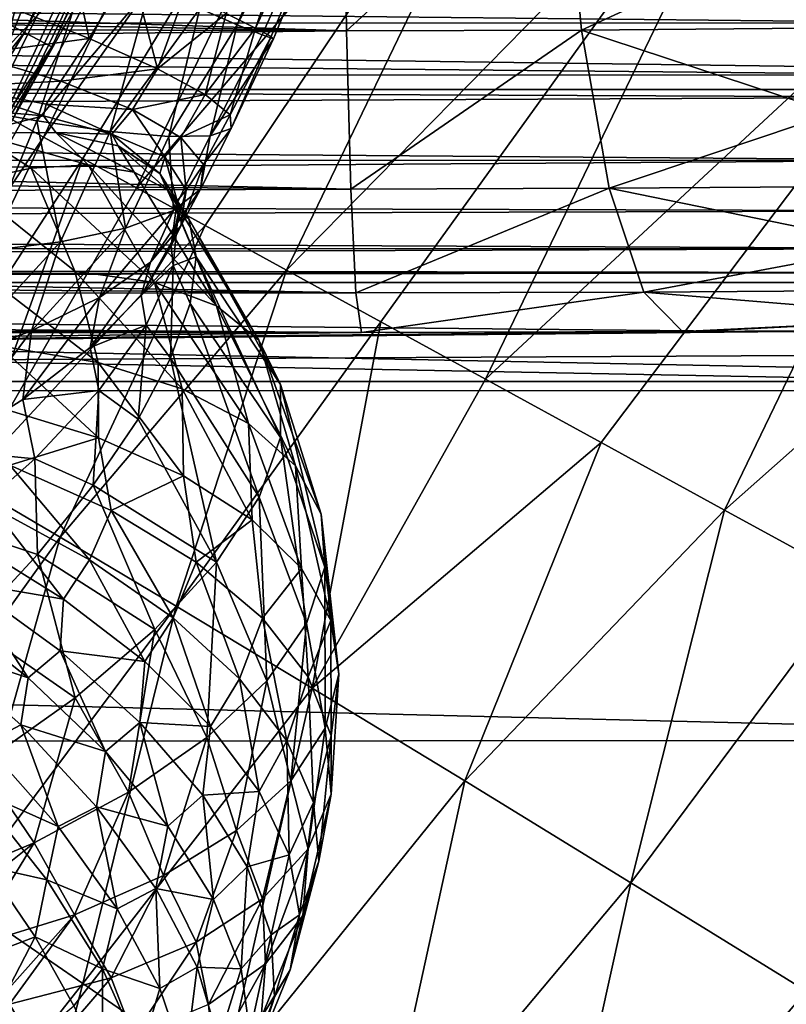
# Model space of a CAD drawing. Header units: metres. Extents: x -104 to 104, y -111 to 38.
# Tile 769 of 848: x 18.44 to 21.11, y -13.17 to -9.74. Entities that reach past the tile are written whole.
import ezdxf

# ---------------------------------------------------------------- set-up
doc = ezdxf.new("R2010")
doc.units = ezdxf.units.M
doc.layers.add('solid_509367_AD153', color=7, linetype='CONTINUOUS')

msp = doc.modelspace()

# ---------------------------------------------------------------- linework, layer by layer
at = {"layer": 'solid_509367_AD153'}
for points in [[(18.459244, -9.786471, 48.599636), (19.409138, -7.733307, 48.599636), (18.200348, -9.649214, 48.892818)], [(18.459244, -9.786471, 48.599636), (19.508512, -7.7729, 48.200001), (19.409138, -7.733307, 48.599636)], [(18.459244, -9.786471, 48.599636), (18.553755, -9.836576, 48.200001), (19.508512, -7.7729, 48.200001)], [(19.362993, -8.128622, 24), (19.508512, -7.7729, 48.200001), (18.553755, -9.836576, 48.200001)], [(17.298603, -8.330567, 56.178459), (18.720779, -8.10465, 51.700001), (17.71731, -10.112158, 51.700001)], [(17.882292, -10.014609, 51.700001), (17.71731, -10.112158, 51.700001), (18.720779, -8.10465, 51.700001)], [(18.41704, -8.992773, 51.700001), (17.882292, -10.014609, 51.700001), (18.720779, -8.10465, 51.700001)], [(18.416603, -10.091022, 24), (19.362993, -8.128622, 24), (18.553755, -9.836576, 48.200001)], [(19.477434, -8.176663, 22.892866), (19.362993, -8.128622, 24), (18.416603, -10.091022, 24)], [(18.444174, -10.106129, 23.44018), (19.477434, -8.176663, 22.892866), (18.416603, -10.091022, 24)], [(18.444174, -10.106129, 23.44018), (18.52545, -10.150662, 22.892866), (19.477434, -8.176663, 22.892866)], [(19.477434, -8.176663, 22.892866), (18.52545, -10.150662, 22.892866), (19.817757, -8.319532, 21.834625)], [(19.043352, -8.233079, 51.767715), (18.025093, -10.272726, 51.767715), (18.41704, -8.992773, 51.700001)], [(19.043352, -8.233079, 51.767715), (18.184372, -10.363503, 51.952751), (18.025093, -10.272726, 51.767715)], [(19.043352, -8.233079, 51.767715), (19.21163, -8.305831, 51.952751), (18.184372, -10.363503, 51.952751)], [(18.184372, -10.363503, 51.952751), (19.21163, -8.305831, 51.952751), (18.241184, -10.395881, 52.204365)], [(19.21163, -8.305831, 51.952751), (19.271652, -8.331781, 52.204365), (18.241184, -10.395881, 52.204365)], [(18.478573, -9.508188, 76.758057), (18.241184, -10.395881, 52.204365), (19.271652, -8.331781, 52.204365)], [(18.52545, -10.150662, 22.892866), (18.662668, -10.225848, 22.348608), (19.817757, -8.319532, 21.834625)], [(18.662668, -10.225848, 22.348608), (18.84914, -10.328021, 21.834625), (19.817757, -8.319532, 21.834625)], [(19.817757, -8.319532, 21.834625), (18.84914, -10.328021, 21.834625), (20.366867, -8.55005, 20.885183)], [(19.749014, -8.439394, 15.248213), (19.200451, -9.758938, 15.213826), (19.069563, -9.703027, 15.545734)], [(19.734987, -8.416449, 13.515098), (19.162111, -9.720241, 13.446436), (19.2633, -9.770643, 13.789439)], [(19.872776, -8.481389, 14.674251), (19.200451, -9.758938, 15.213826), (19.749014, -8.439394, 15.248213)], [(19.734987, -8.416449, 13.515098), (19.2633, -9.770643, 13.789439), (19.868011, -8.473597, 14.085669)], [(19.868011, -8.473597, 14.085669), (19.2633, -9.770643, 13.789439), (19.318283, -9.800057, 14.145165)], [(19.868011, -8.473597, 14.085669), (19.318283, -9.800057, 14.145165), (19.326164, -9.807984, 14.506153)], [(19.868011, -8.473597, 14.085669), (19.326164, -9.807984, 14.506153), (19.872776, -8.481389, 14.674251)], [(19.872776, -8.481389, 14.674251), (19.286558, -9.794158, 14.86485), (19.200451, -9.758938, 15.213826)], [(19.872776, -8.481389, 14.674251), (19.326164, -9.807984, 14.506153), (19.286558, -9.794158, 14.86485)], [(18.445988, -8.548684, 77.431099), (17.78813, -9.242737, 77.502213), (17.649595, -10.08818, 77.449066)], [(18.445988, -8.548684, 77.431099), (17.649595, -10.08818, 77.449066), (18.662554, -8.650908, 77.265221)], [(18.84914, -10.328021, 21.834625), (19.088701, -10.459284, 21.339846), (20.366867, -8.55005, 20.885183)], [(19.088701, -10.459284, 21.339846), (19.371412, -10.61419, 20.885183), (20.366867, -8.55005, 20.885183)], [(20.366867, -8.55005, 20.885183), (19.371412, -10.61419, 20.885183), (21.097178, -8.856635, 20.092241)], [(17.649595, -10.08818, 77.449066), (17.856812, -10.208806, 77.283607), (18.662554, -8.650908, 77.265221)], [(18.662554, -8.650908, 77.265221), (17.856812, -10.208806, 77.283607), (18.805079, -8.71961, 77.020607)], [(17.856812, -10.208806, 77.283607), (17.993181, -10.289879, 77.039276), (18.805079, -8.71961, 77.020607)], [(18.805079, -8.71961, 77.020607), (17.993181, -10.289879, 77.039276), (18.478573, -9.508188, 76.758057)], [(19.371412, -10.61419, 20.885183), (19.700909, -10.794731, 20.464472), (21.097178, -8.856635, 20.092241)], [(19.700909, -10.794731, 20.464472), (20.066027, -10.994791, 20.092241), (21.097178, -8.856635, 20.092241)], [(21.097178, -8.856635, 20.092241), (20.066027, -10.994791, 20.092241), (21.971991, -9.223884, 19.495642)], [(2.720819, -9.232246, 8.357064), (19.571838, -9.092582, 8.84309), (19.58131, -9.780705, 8.499382)], [(19.58131, -9.780705, 8.499382), (19.571838, -9.092582, 8.84309), (20.336533, -9.089787, 8.920916)], [(19.58131, -9.780705, 8.499382), (20.336533, -9.089787, 8.920916), (20.399841, -9.778029, 8.582768)], [(20.399841, -9.778029, 8.582768), (20.336533, -9.089787, 8.920916), (21.130432, -9.440571, 8.975268)], [(28.564024, -9.173207, -18.951962), (26.949268, -9.985374, -18.861515), (-28.472525, -9.21398, -18.948545)], [(-28.472525, -9.21398, -18.948545), (26.949268, -9.985374, -18.861515), (-26.949268, -9.985374, -18.861515)], [(20.066027, -10.994791, 20.092241), (20.468594, -11.21537, 19.766382), (21.971991, -9.223884, 19.495642)], [(20.468594, -11.21537, 19.766382), (20.898083, -11.450701, 19.495642), (21.971991, -9.223884, 19.495642)], [(21.971991, -9.223884, 19.495642), (20.898083, -11.450701, 19.495642), (22.947355, -9.633344, 19.12536)], [(2.768569, -9.483075, 8.246808), (2.720819, -9.232246, 8.357064), (19.58131, -9.780705, 8.499382)], [(18.205959, -10.040765, 16.333317), (18.439911, -9.424841, 16.372616), (18.685308, -9.534227, 16.131277)], [(21.739904, -9.752552, -15.24825), (21.72493, -9.458522, -15.49999), (4.025597, -9.567732, -15.414058)], [(18.38389, -9.688537, 12.462782), (18.683758, -9.806565, 12.792025), (18.607933, -9.456112, 12.562845)], [(18.683758, -9.806565, 12.792025), (18.831009, -9.561334, 12.826674), (18.607933, -9.456112, 12.562845)], [(20.399841, -9.778029, 8.582768), (21.130432, -9.440571, 8.975268), (21.196682, -9.771515, 8.787728)], [(2.827558, -9.720913, 8.109511), (2.768569, -9.483075, 8.246808), (19.58131, -9.780705, 8.499382)], [(18.478573, -9.508188, 76.758057), (17.596325, -11.055585, 76.77655), (18.241184, -10.395881, 52.204365)], [(17.993181, -10.289879, 77.039276), (17.596325, -11.055585, 76.77655), (18.478573, -9.508188, 76.758057)], [(18.501818, -10.09409, 16.06354), (18.205959, -10.040765, 16.333317), (18.685308, -9.534227, 16.131277)], [(18.501818, -10.09409, 16.06354), (18.685308, -9.534227, 16.131277), (18.896614, -9.627584, 15.853691)], [(21.739904, -9.752552, -15.24825), (4.025597, -9.567732, -15.414058), (3.993805, -9.759717, -15.241243)], [(18.683758, -9.806565, 12.792025), (18.922588, -9.912812, 13.179152), (18.831009, -9.561334, 12.826674)], [(18.922588, -9.912812, 13.179152), (19.017067, -9.65001, 13.123223), (18.831009, -9.561334, 12.826674)], [(18.75708, -10.13074, 15.741725), (18.501818, -10.09409, 16.06354), (18.896614, -9.627584, 15.853691)], [(18.75708, -10.13074, 15.741725), (18.896614, -9.627584, 15.853691), (19.069563, -9.703027, 15.545734)], [(20.898083, -11.450701, 19.495642), (21.353262, -11.700107, 19.280584), (22.947355, -9.633344, 19.12536)], [(18.459244, -9.786471, 48.599636), (18.200348, -9.649214, 48.892818), (17.050394, -11.560453, 48.892818)], [(18.922588, -9.912812, 13.179152), (19.162111, -9.720241, 13.446436), (19.017067, -9.65001, 13.123223)], [(18.271461, -9.862796, 12.428289), (18.683758, -9.806565, 12.792025), (18.38389, -9.688537, 12.462782)], [(18.961895, -10.148697, 15.371699), (18.75708, -10.13074, 15.741725), (19.069563, -9.703027, 15.545734)], [(18.961895, -10.148697, 15.371699), (19.069563, -9.703027, 15.545734), (19.200451, -9.758938, 15.213826)], [(2.900911, -9.954531, 7.936796), (2.827558, -9.720913, 8.109511), (19.58131, -9.780705, 8.499382)], [(18.922588, -9.912812, 13.179152), (19.088737, -10.002715, 13.608857), (19.162111, -9.720241, 13.446436)], [(19.088737, -10.002715, 13.608857), (19.2633, -9.770643, 13.789439), (19.162111, -9.720241, 13.446436)], [(21.749178, -9.93355, -15.055552), (3.993805, -9.759717, -15.241243), (3.964551, -9.935642, -15.053116)], [(21.749178, -9.93355, -15.055552), (21.739904, -9.752552, -15.24825), (3.993805, -9.759717, -15.241243)], [(19.10607, -10.14599, 14.960084), (18.961895, -10.148697, 15.371699), (19.200451, -9.758938, 15.213826)], [(19.088737, -10.002715, 13.608857), (19.174995, -10.07282, 14.061762), (19.2633, -9.770643, 13.789439)], [(19.10607, -10.14599, 14.960084), (19.200451, -9.758938, 15.213826), (19.286558, -9.794158, 14.86485)], [(19.174995, -10.07282, 14.061762), (19.318283, -9.800057, 14.145165), (19.2633, -9.770643, 13.789439)], [(19.595739, -10.331715, 7.962801), (19.58131, -9.780705, 8.499382), (20.399841, -9.778029, 8.582768)], [(19.595739, -10.331715, 7.962801), (20.399841, -9.778029, 8.582768), (20.496313, -10.329058, 8.054477)], [(20.399841, -9.778029, 8.582768), (21.196682, -9.771515, 8.787728), (21.278212, -10.067887, 8.554062)], [(20.496313, -10.329058, 8.054477), (20.399841, -9.778029, 8.582768), (21.278212, -10.067887, 8.554062)], [(2.900911, -9.954531, 7.936796), (19.58131, -9.780705, 8.499382), (19.595739, -10.331715, 7.962801)], [(17.292931, -11.724898, 48.599636), (18.459244, -9.786471, 48.599636), (17.050394, -11.560453, 48.892818)], [(17.292931, -11.724898, 48.599636), (18.553755, -9.836576, 48.200001), (18.459244, -9.786471, 48.599636)], [(18.271461, -9.862796, 12.428289), (18.585968, -9.956202, 12.775241), (18.683758, -9.806565, 12.792025)], [(18.585968, -9.956202, 12.775241), (18.922588, -9.912812, 13.179152), (18.683758, -9.806565, 12.792025)], [(19.10607, -10.14599, 14.960084), (19.286558, -9.794158, 14.86485), (19.326164, -9.807984, 14.506153)], [(19.179577, -10.120899, 14.518456), (19.10607, -10.14599, 14.960084), (19.326164, -9.807984, 14.506153)], [(19.174995, -10.07282, 14.061762), (19.179577, -10.120899, 14.518456), (19.318283, -9.800057, 14.145165)], [(19.179577, -10.120899, 14.518456), (19.326164, -9.807984, 14.506153), (19.318283, -9.800057, 14.145165)], [(17.292931, -11.724898, 48.599636), (17.38147, -11.784926, 48.200001), (18.553755, -9.836576, 48.200001)], [(18.416603, -10.091022, 24), (18.553755, -9.836576, 48.200001), (17.38147, -11.784926, 48.200001)], [(18.217981, -9.974952, 12.413742), (18.585968, -9.956202, 12.775241), (18.271461, -9.862796, 12.428289)], [(18.585968, -9.956202, 12.775241), (18.834824, -10.054036, 13.184666), (18.922588, -9.912812, 13.179152)], [(18.834824, -10.054036, 13.184666), (19.088737, -10.002715, 13.608857), (18.922588, -9.912812, 13.179152)], [(21.753204, -10.011206, -14.961402), (3.964551, -9.935642, -15.053116), (3.937857, -10.094446, -14.851059)], [(21.753204, -10.011206, -14.961402), (21.749178, -9.93355, -15.055552), (3.964551, -9.935642, -15.053116)], [(25.094109, -11.032523, -18.714348), (-26.949268, -9.985374, -18.861515), (26.949268, -9.985374, -18.861515)], [(25.094109, -11.032523, -18.714348), (-25.058313, -11.055702, -18.71109), (-26.949268, -9.985374, -18.861515)], [(2.989552, -10.177499, 7.726345), (2.900911, -9.954531, 7.936796), (19.595739, -10.331715, 7.962801)], [(18.217981, -9.974952, 12.413742), (18.533798, -10.035533, 12.776886), (18.585968, -9.956202, 12.775241)], [(18.525131, -10.076382, 12.795105), (18.533798, -10.035533, 12.776886), (18.217981, -9.974952, 12.413742)], [(18.220791, -10.05026, 12.419114), (18.525131, -10.076382, 12.795105), (18.217981, -9.974952, 12.413742)], [(18.533798, -10.035533, 12.776886), (18.834824, -10.054036, 13.184666), (18.585968, -9.956202, 12.775241)], [(21.764542, -10.230648, -14.644052), (21.753204, -10.011206, -14.961402), (3.937857, -10.094446, -14.851059)], [(18.834824, -10.054036, 13.184666), (19.003387, -10.152106, 13.637931), (19.088737, -10.002715, 13.608857)], [(19.003387, -10.152106, 13.637931), (19.174995, -10.07282, 14.061762), (19.088737, -10.002715, 13.608857)], [(18.312166, -10.549445, 16.066513), (18.205959, -10.040765, 16.333317), (18.501818, -10.09409, 16.06354)], [(18.28791, -10.136887, 12.437626), (18.525131, -10.076382, 12.795105), (18.220791, -10.05026, 12.419114)], [(18.525131, -10.076382, 12.795105), (18.763554, -10.140358, 13.226048), (18.533798, -10.035533, 12.776886)], [(18.533798, -10.035533, 12.776886), (18.763554, -10.140358, 13.226048), (18.834824, -10.054036, 13.184666)], [(18.763554, -10.140358, 13.226048), (18.948233, -10.219594, 13.666715), (18.834824, -10.054036, 13.184666)], [(18.948233, -10.219594, 13.666715), (19.003387, -10.152106, 13.637931), (18.834824, -10.054036, 13.184666)], [(18.28791, -10.136887, 12.437626), (18.567862, -10.13427, 12.82164), (18.525131, -10.076382, 12.795105)], [(18.567862, -10.13427, 12.82164), (18.763554, -10.140358, 13.226048), (18.525131, -10.076382, 12.795105)], [(19.003387, -10.152106, 13.637931), (19.08296, -10.246058, 14.110912), (19.174995, -10.07282, 14.061762)], [(19.08296, -10.246058, 14.110912), (19.179577, -10.120899, 14.518456), (19.174995, -10.07282, 14.061762)], [(20.496313, -10.329058, 8.054477), (21.278212, -10.067887, 8.554062), (21.373074, -10.322621, 8.279844)], [(21.764542, -10.230648, -14.644052), (3.937857, -10.094446, -14.851059), (3.914363, -10.235183, -14.636473)], [(17.867683, -11.140909, 23.235201), (18.444174, -10.106129, 23.44018), (18.416603, -10.091022, 24)], [(17.867683, -11.140909, 23.235201), (18.52545, -10.150662, 22.892866), (18.444174, -10.106129, 23.44018)], [(18.584074, -10.515565, 15.773214), (18.312166, -10.549445, 16.066513), (18.501818, -10.09409, 16.06354)], [(18.584074, -10.515565, 15.773214), (18.501818, -10.09409, 16.06354), (18.75708, -10.13074, 15.741725)], [(19.072351, -10.331988, 14.580025), (19.10607, -10.14599, 14.960084), (19.179577, -10.120899, 14.518456)], [(19.08296, -10.246058, 14.110912), (19.072351, -10.331988, 14.580025), (19.179577, -10.120899, 14.518456)], [(18.016958, -11.219081, 22.503115), (18.52545, -10.150662, 22.892866), (17.867683, -11.140909, 23.235201)], [(18.016958, -11.219081, 22.503115), (18.662668, -10.225848, 22.348608), (18.52545, -10.150662, 22.892866)], [(18.28791, -10.136887, 12.437626), (18.248852, -10.309394, 12.228446), (18.481621, -10.259517, 12.524495)], [(18.28791, -10.136887, 12.437626), (18.680367, -10.24732, 12.848018), (18.567862, -10.13427, 12.82164)], [(18.28791, -10.136887, 12.437626), (18.481621, -10.259517, 12.524495), (18.680367, -10.24732, 12.848018)], [(18.567862, -10.13427, 12.82164), (18.680367, -10.24732, 12.848018), (18.840498, -10.273086, 13.191543)], [(18.567862, -10.13427, 12.82164), (18.840498, -10.273086, 13.191543), (18.785812, -10.181284, 13.249557)], [(18.567862, -10.13427, 12.82164), (18.785812, -10.181284, 13.249557), (18.763554, -10.140358, 13.226048)], [(18.810329, -10.467977, 15.424305), (18.584074, -10.515565, 15.773214), (18.75708, -10.13074, 15.741725)], [(18.810329, -10.467977, 15.424305), (18.75708, -10.13074, 15.741725), (18.961895, -10.148697, 15.371699)], [(18.93038, -10.277484, 13.703292), (18.948233, -10.219594, 13.666715), (18.763554, -10.140358, 13.226048)], [(18.785812, -10.181284, 13.249557), (18.93038, -10.277484, 13.703292), (18.763554, -10.140358, 13.226048)], [(18.977798, -10.406567, 15.023091), (18.810329, -10.467977, 15.424305), (18.961895, -10.148697, 15.371699)], [(18.948233, -10.219594, 13.666715), (19.022108, -10.335372, 14.146998), (19.003387, -10.152106, 13.637931)], [(18.977798, -10.406567, 15.023091), (18.961895, -10.148697, 15.371699), (19.10607, -10.14599, 14.960084)], [(19.072351, -10.331988, 14.580025), (18.977798, -10.406567, 15.023091), (19.10607, -10.14599, 14.960084)], [(19.022108, -10.335372, 14.146998), (19.08296, -10.246058, 14.110912), (19.003387, -10.152106, 13.637931)], [(3.095188, -10.38432, 7.47407), (2.989552, -10.177499, 7.726345), (19.595739, -10.331715, 7.962801)], [(18.785812, -10.181284, 13.249557), (18.840498, -10.273086, 13.191543), (18.958319, -10.33622, 13.547139)], [(18.785812, -10.181284, 13.249557), (18.958319, -10.33622, 13.547139), (18.93038, -10.277484, 13.703292)], [(18.25736, -11.354838, 21.804459), (18.662668, -10.225848, 22.348608), (18.016958, -11.219081, 22.503115)], [(18.25736, -11.354838, 21.804459), (18.84914, -10.328021, 21.834625), (18.662668, -10.225848, 22.348608)], [(18.93038, -10.277484, 13.703292), (18.99058, -10.373088, 14.16698), (18.948233, -10.219594, 13.666715)], [(18.99058, -10.373088, 14.16698), (19.022108, -10.335372, 14.146998), (18.948233, -10.219594, 13.666715)], [(21.764542, -10.230648, -14.644052), (3.914363, -10.235183, -14.636473), (3.894193, -10.356903, -14.410979)], [(21.773577, -10.407473, -14.301332), (21.764542, -10.230648, -14.644052), (3.894193, -10.356903, -14.410979)], [(18.634382, -10.618074, 12.297773), (18.481621, -10.259517, 12.524495), (18.248852, -10.309394, 12.228446)], [(18.911444, -10.657526, 12.650614), (18.680367, -10.24732, 12.848018), (18.481621, -10.259517, 12.524495)], [(18.634382, -10.618074, 12.297773), (18.911444, -10.657526, 12.650614), (18.481621, -10.259517, 12.524495)], [(19.127565, -10.73844, 13.037345), (18.840498, -10.273086, 13.191543), (18.680367, -10.24732, 12.848018)], [(18.911444, -10.657526, 12.650614), (19.127565, -10.73844, 13.037345), (18.680367, -10.24732, 12.848018)], [(19.003077, -10.459661, 14.617107), (19.072351, -10.331988, 14.580025), (19.08296, -10.246058, 14.110912)], [(19.022108, -10.335372, 14.146998), (19.003077, -10.459661, 14.617107), (19.08296, -10.246058, 14.110912)], [(19.127565, -10.73844, 13.037345), (18.958319, -10.33622, 13.547139), (18.840498, -10.273086, 13.191543)], [(18.93038, -10.277484, 13.703292), (18.958319, -10.33622, 13.547139), (19.031105, -10.435263, 13.906595)], [(18.93038, -10.277484, 13.703292), (19.031105, -10.435263, 13.906595), (18.994677, -10.418599, 14.161621)], [(18.93038, -10.277484, 13.703292), (18.994677, -10.418599, 14.161621), (18.99058, -10.373088, 14.16698)], [(18.305368, -10.621366, 11.990273), (18.634382, -10.618074, 12.297773), (18.248852, -10.309394, 12.228446)], [(18.25736, -11.354838, 21.804459), (19.088701, -10.459284, 21.339846), (18.84914, -10.328021, 21.834625)], [(19.613758, -10.693441, 7.284151), (19.595739, -10.331715, 7.962801), (20.496313, -10.329058, 8.054477)], [(19.613758, -10.693441, 7.284151), (20.496313, -10.329058, 8.054477), (20.616806, -10.690676, 7.386085)], [(20.496313, -10.329058, 8.054477), (21.373074, -10.322621, 8.279844), (21.479008, -10.529638, 7.971615)], [(20.616806, -10.690676, 7.386085), (20.496313, -10.329058, 8.054477), (21.479008, -10.529638, 7.971615)], [(3.095188, -10.38432, 7.47407), (19.595739, -10.331715, 7.962801), (19.613758, -10.693441, 7.284151)], [(21.773577, -10.407473, -14.301332), (3.894193, -10.356903, -14.410979), (3.877223, -10.458802, -14.176269)], [(18.898277, -10.586139, 15.053912), (18.977798, -10.406567, 15.023091), (19.072351, -10.331988, 14.580025)], [(19.003077, -10.459661, 14.617107), (18.898277, -10.586139, 15.053912), (19.072351, -10.331988, 14.580025)], [(19.275732, -10.858189, 13.445418), (19.031105, -10.435263, 13.906595), (18.958319, -10.33622, 13.547139)], [(19.127565, -10.73844, 13.037345), (19.275732, -10.858189, 13.445418), (18.958319, -10.33622, 13.547139)], [(18.969576, -10.530104, 14.627913), (19.003077, -10.459661, 14.617107), (19.022108, -10.335372, 14.146998)], [(18.99058, -10.373088, 14.16698), (18.969576, -10.530104, 14.627913), (19.022108, -10.335372, 14.146998)], [(3.216334, -10.563604, 7.182589), (3.095188, -10.38432, 7.47407), (19.613758, -10.693441, 7.284151)], [(18.994677, -10.418599, 14.161621), (18.969576, -10.530104, 14.627913), (18.99058, -10.373088, 14.16698)], [(21.780291, -10.538837, -13.938871), (21.773577, -10.407473, -14.301332), (3.877223, -10.458802, -14.176269)], [(18.71995, -10.709512, 15.441683), (18.810329, -10.467977, 15.424305), (18.977798, -10.406567, 15.023091)], [(18.898277, -10.586139, 15.053912), (18.71995, -10.709512, 15.441683), (18.977798, -10.406567, 15.023091)], [(18.994677, -10.418599, 14.161621), (18.977318, -10.597879, 14.604236), (18.969576, -10.530104, 14.627913)], [(18.994677, -10.418599, 14.161621), (19.057178, -10.567929, 14.26161), (18.977318, -10.597879, 14.604236)], [(18.994677, -10.418599, 14.161621), (19.031105, -10.435263, 13.906595), (19.057178, -10.567929, 14.26161)], [(21.780291, -10.538837, -13.938871), (3.877223, -10.458802, -14.176269), (3.863715, -10.540281, -13.933897)], [(18.583466, -11.545117, 21.155005), (19.088701, -10.459284, 21.339846), (18.25736, -11.354838, 21.804459)], [(18.583466, -11.545117, 21.155005), (19.371412, -10.61419, 20.885183), (19.088701, -10.459284, 21.339846)], [(18.864939, -10.703301, 15.052571), (18.898277, -10.586139, 15.053912), (19.003077, -10.459661, 14.617107)], [(18.969576, -10.530104, 14.627913), (18.864939, -10.703301, 15.052571), (19.003077, -10.459661, 14.617107)], [(19.351135, -11.012889, 13.86159), (19.057178, -10.567929, 14.26161), (19.031105, -10.435263, 13.906595)], [(19.275732, -10.858189, 13.445418), (19.351135, -11.012889, 13.86159), (19.031105, -10.435263, 13.906595)], [(18.483614, -10.825445, 15.770855), (18.584074, -10.515565, 15.773214), (18.810329, -10.467977, 15.424305)], [(18.71995, -10.709512, 15.441683), (18.483614, -10.825445, 15.770855), (18.810329, -10.467977, 15.424305)], [(18.203476, -10.931342, 16.039612), (18.312166, -10.549445, 16.066513), (18.584074, -10.515565, 15.773214)], [(18.483614, -10.825445, 15.770855), (18.203476, -10.931342, 16.039612), (18.584074, -10.515565, 15.773214)], [(18.977318, -10.597879, 14.604236), (18.864939, -10.703301, 15.052571), (18.969576, -10.530104, 14.627913)], [(20.616806, -10.690676, 7.386085), (21.479008, -10.529638, 7.971615), (21.593485, -10.684002, 7.636727)], [(3.352554, -10.705909, 6.854543), (3.216334, -10.563604, 7.182589), (19.613758, -10.693441, 7.284151)], [(21.780291, -10.538837, -13.938871), (3.863715, -10.540281, -13.933897), (3.853759, -10.600803, -13.685574)], [(21.784533, -10.622641, -13.562516), (21.780291, -10.538837, -13.938871), (3.853759, -10.600803, -13.685574)], [(18.977318, -10.597879, 14.604236), (19.057178, -10.567929, 14.26161), (19.035938, -10.731154, 14.603988)], [(19.35133, -11.197519, 14.272356), (19.035938, -10.731154, 14.603988), (19.057178, -10.567929, 14.26161)], [(19.351135, -11.012889, 13.86159), (19.35133, -11.197519, 14.272356), (19.057178, -10.567929, 14.26161)], [(21.784533, -10.622641, -13.562516), (3.853759, -10.600803, -13.685574), (3.847265, -10.63995, -13.433172)], [(18.687859, -10.884331, 15.425949), (18.71995, -10.709512, 15.441683), (18.898277, -10.586139, 15.053912)], [(18.864939, -10.703301, 15.052571), (18.687859, -10.884331, 15.425949), (18.898277, -10.586139, 15.053912)], [(18.977318, -10.597879, 14.604236), (18.882378, -10.806339, 15.012334), (18.864939, -10.703301, 15.052571)], [(18.977318, -10.597879, 14.604236), (18.967871, -10.921171, 14.92582), (18.882378, -10.806339, 15.012334)], [(18.977318, -10.597879, 14.604236), (19.035938, -10.731154, 14.603988), (18.967871, -10.921171, 14.92582)], [(21.784533, -10.622641, -13.562516), (3.844235, -10.65748, -13.178531), (21.786354, -10.65748, -13.178531)], [(21.784533, -10.622641, -13.562516), (3.847265, -10.63995, -13.433172), (3.844235, -10.65748, -13.178531)], [(18.71504, -10.936765, 12.131093), (18.634382, -10.618074, 12.297773), (18.305368, -10.621366, 11.990273)], [(18.369825, -10.878596, 11.860863), (18.71504, -10.936765, 12.131093), (18.305368, -10.621366, 11.990273)], [(18.987911, -11.785622, 20.569414), (19.371412, -10.61419, 20.885183), (18.583466, -11.545117, 21.155005)], [(19.00812, -11.027773, 12.449529), (18.911444, -10.657526, 12.650614), (18.634382, -10.618074, 12.297773)], [(18.71504, -10.936765, 12.131093), (19.00812, -11.027773, 12.449529), (18.634382, -10.618074, 12.297773)], [(18.987911, -11.785622, 20.569414), (19.700909, -10.794731, 20.464472), (19.371412, -10.61419, 20.885183)], [(21.893227, -11.002572), (3.844235, -10.65748, -13.178531), (3.499143, -11.002572)], [(21.841686, -10.836474, -6.343018), (21.786354, -10.65748, -13.178531), (3.844235, -10.65748, -13.178531)], [(21.893227, -11.002572), (21.841686, -10.836474, -6.343018), (3.844235, -10.65748, -13.178531)], [(19.239897, -11.148774, 12.806208), (19.127565, -10.73844, 13.037345), (18.911444, -10.657526, 12.650614)], [(19.00812, -11.027773, 12.449529), (19.239897, -11.148774, 12.806208), (18.911444, -10.657526, 12.650614)], [(3.352554, -10.705909, 6.854543), (19.613758, -10.693441, 7.284151), (19.633661, -10.831638, 6.527682)], [(3.449876, -10.775572, 6.617815), (3.352554, -10.705909, 6.854543), (19.633661, -10.831638, 6.527682)], [(18.882378, -10.806339, 15.012334), (18.687859, -10.884331, 15.425949), (18.864939, -10.703301, 15.052571)], [(19.613758, -10.693441, 7.284151), (20.616806, -10.690676, 7.386085), (19.633661, -10.831638, 6.527682)], [(20.616806, -10.690676, 7.386085), (20.751848, -10.828656, 6.641597), (19.633661, -10.831638, 6.527682)], [(20.616806, -10.690676, 7.386085), (21.593485, -10.684002, 7.636727), (21.713779, -10.782029, 7.283168)], [(20.616806, -10.690676, 7.386085), (21.713779, -10.782029, 7.283168), (20.751848, -10.828656, 6.641597)], [(18.452663, -11.065362, 15.738793), (18.483614, -10.825445, 15.770855), (18.71995, -10.709512, 15.441683)], [(18.687859, -10.884331, 15.425949), (18.452663, -11.065362, 15.738793), (18.71995, -10.709512, 15.441683)], [(19.276308, -11.406088, 14.664386), (18.967871, -10.921171, 14.92582), (19.035938, -10.731154, 14.603988)], [(19.35133, -11.197519, 14.272356), (19.276308, -11.406088, 14.664386), (19.035938, -10.731154, 14.603988)], [(19.403114, -11.295981, 13.189966), (19.275732, -10.858189, 13.445418), (19.127565, -10.73844, 13.037345)], [(19.239897, -11.148774, 12.806208), (19.403114, -11.295981, 13.189966), (19.127565, -10.73844, 13.037345)], [(3.552437, -10.821981, 6.36869), (3.449876, -10.775572, 6.617815), (19.633661, -10.831638, 6.527682)], [(18.882378, -10.806339, 15.012334), (18.717827, -11.034419, 15.371999), (18.687859, -10.884331, 15.425949)], [(18.882378, -10.806339, 15.012334), (18.854553, -11.13359, 15.219679), (18.717827, -11.034419, 15.371999)], [(18.882378, -10.806339, 15.012334), (18.967871, -10.921171, 14.92582), (18.854553, -11.13359, 15.219679)], [(19.461569, -12.070924, 20.060905), (19.700909, -10.794731, 20.464472), (18.987911, -11.785622, 20.569414)], [(19.461569, -12.070924, 20.060905), (20.066027, -10.994791, 20.092241), (19.700909, -10.794731, 20.464472)], [(21.713779, -10.782029, 7.283168), (20.796463, -10.828452, 6.649361), (20.751848, -10.828656, 6.641597)], [(21.713779, -10.782029, 7.283168), (21.837025, -10.821421, 6.917885), (20.796463, -10.828452, 6.649361)], [(20.796463, -10.828452, 6.649361), (21.837025, -10.821421, 6.917885), (3.499143, -11.002572)], [(21.864138, -10.908901, 3.577162), (3.499143, -11.002572), (21.837025, -10.821421, 6.917885)], [(20.751848, -10.828656, 6.641597), (20.796463, -10.828452, 6.649361), (3.499143, -11.002572)], [(19.633661, -10.831638, 6.527682), (20.751848, -10.828656, 6.641597), (3.499143, -11.002572)], [(3.659123, -10.842592, 6.109375), (19.633661, -10.831638, 6.527682), (3.499143, -11.002572)], [(3.552437, -10.821981, 6.36869), (19.633661, -10.831638, 6.527682), (3.659123, -10.842592, 6.109375)], [(18.17285, -11.240902, 15.988832), (18.203476, -10.931342, 16.039612), (18.483614, -10.825445, 15.770855)], [(18.452663, -11.065362, 15.738793), (18.17285, -11.240902, 15.988832), (18.483614, -10.825445, 15.770855)], [(19.492666, -11.464787, 13.588796), (19.351135, -11.012889, 13.86159), (19.275732, -10.858189, 13.445418)], [(19.403114, -11.295981, 13.189966), (19.492666, -11.464787, 13.588796), (19.275732, -10.858189, 13.445418)], [(21.864138, -10.908901, 3.577162), (21.893227, -11.002572), (3.499143, -11.002572)], [(18.716604, -11.199247, 11.978046), (18.71504, -10.936765, 12.131093), (18.369825, -10.878596, 11.860863)], [(18.370111, -11.092692, 11.742588), (18.716604, -11.199247, 11.978046), (18.369825, -10.878596, 11.860863)], [(18.717827, -11.034419, 15.371999), (18.452663, -11.065362, 15.738793), (18.687859, -10.884331, 15.425949)], [(19.01342, -11.331034, 12.263324), (19.00812, -11.027773, 12.449529), (18.71504, -10.936765, 12.131093)], [(18.716604, -11.199247, 11.978046), (19.01342, -11.331034, 12.263324), (18.71504, -10.936765, 12.131093)], [(19.128504, -11.631827, 15.024959), (18.854553, -11.13359, 15.219679), (18.967871, -10.921171, 14.92582)], [(19.276308, -11.406088, 14.664386), (19.128504, -11.631827, 15.024959), (18.967871, -10.921171, 14.92582)], [(19.505751, -11.649911, 13.990217), (19.35133, -11.197519, 14.272356), (19.351135, -11.012889, 13.86159)], [(19.492666, -11.464787, 13.588796), (19.505751, -11.649911, 13.990217), (19.351135, -11.012889, 13.86159)], [(19.461569, -12.070924, 20.060905), (20.468594, -11.21537, 19.766382), (20.066027, -10.994791, 20.092241)], [(25.094109, -11.032523, -18.714348), (23.361099, -12.251244, -18.543068), (-25.058313, -11.055702, -18.71109)], [(18.717827, -11.034419, 15.371999), (18.494305, -11.272421, 15.673365), (18.452663, -11.065362, 15.738793)], [(18.717827, -11.034419, 15.371999), (18.698597, -11.363506, 15.478777), (18.494305, -11.272421, 15.673365)], [(18.717827, -11.034419, 15.371999), (18.854553, -11.13359, 15.219679), (18.698597, -11.363506, 15.478777)], [(19.25169, -11.484113, 12.589891), (19.239897, -11.148774, 12.806208), (19.00812, -11.027773, 12.449529)], [(19.01342, -11.331034, 12.263324), (19.25169, -11.484113, 12.589891), (19.00812, -11.027773, 12.449529)], [(23.361099, -12.251244, -18.543068), (-23.297436, -12.301003, -18.536074), (-25.058313, -11.055702, -18.71109)], [(18.494305, -11.272421, 15.673365), (18.17285, -11.240902, 15.988832), (18.452663, -11.065362, 15.738793)], [(18.408154, -11.293961, 11.676788), (18.716604, -11.199247, 11.978046), (18.370111, -11.092692, 11.742588)], [(19.128504, -11.631827, 15.024959), (18.698597, -11.363506, 15.478777), (18.854553, -11.13359, 15.219679)], [(19.424286, -11.653906, 12.947985), (19.403114, -11.295981, 13.189966), (19.239897, -11.148774, 12.806208)], [(19.25169, -11.484113, 12.589891), (19.424286, -11.653906, 12.947985), (19.239897, -11.148774, 12.806208)], [(18.408154, -11.293961, 11.676788), (18.760506, -11.452435, 11.909661), (18.716604, -11.199247, 11.978046)], [(18.760506, -11.452435, 11.909661), (19.01342, -11.331034, 12.263324), (18.716604, -11.199247, 11.978046)], [(19.441957, -11.845558, 14.381667), (19.276308, -11.406088, 14.664386), (19.35133, -11.197519, 14.272356)], [(19.505751, -11.649911, 13.990217), (19.441957, -11.845558, 14.381667), (19.35133, -11.197519, 14.272356)], [(19.993744, -12.394583, 19.640953), (20.468594, -11.21537, 19.766382), (19.461569, -12.070924, 20.060905)], [(19.993744, -12.394583, 19.640953), (20.898083, -11.450701, 19.495642), (20.468594, -11.21537, 19.766382)], [(18.494305, -11.272421, 15.673365), (18.222847, -11.512391, 15.911607), (18.17285, -11.240902, 15.988832)], [(18.494305, -11.272421, 15.673365), (18.503607, -11.605612, 15.697131), (18.222847, -11.512391, 15.911607)], [(18.494305, -11.272421, 15.673365), (18.698597, -11.363506, 15.478777), (18.503607, -11.605612, 15.697131)], [(18.34404, -11.438681, 11.576976), (18.685463, -11.623938, 11.779377), (18.408154, -11.293961, 11.676788)], [(18.685463, -11.623938, 11.779377), (18.760506, -11.452435, 11.909661), (18.408154, -11.293961, 11.676788)], [(19.526051, -11.835339, 13.3269), (19.492666, -11.464787, 13.588796), (19.403114, -11.295981, 13.189966)], [(19.424286, -11.653906, 12.947985), (19.526051, -11.835339, 13.3269), (19.403114, -11.295981, 13.189966)], [(18.583466, -11.545117, 21.155005), (18.25736, -11.354838, 21.804459), (17.859695, -12.553022, 21.200682)], [(18.760506, -11.452435, 11.909661), (19.057226, -11.63216, 12.198023), (19.01342, -11.331034, 12.263324)], [(19.057226, -11.63216, 12.198023), (19.25169, -11.484113, 12.589891), (19.01342, -11.331034, 12.263324)], [(18.912716, -11.867412, 15.342373), (18.503607, -11.605612, 15.697131), (18.698597, -11.363506, 15.478777)], [(19.128504, -11.631827, 15.024959), (18.912716, -11.867412, 15.342373), (18.698597, -11.363506, 15.478777)], [(19.303284, -12.045607, 14.750897), (19.128504, -11.631827, 15.024959), (19.276308, -11.406088, 14.664386)], [(19.441957, -11.845558, 14.381667), (19.303284, -12.045607, 14.750897), (19.276308, -11.406088, 14.664386)], [(18.2661, -11.556556, 11.48708), (18.594576, -11.760842, 11.661982), (18.34404, -11.438681, 11.576976)], [(18.594576, -11.760842, 11.661982), (18.685463, -11.623938, 11.779377), (18.34404, -11.438681, 11.576976)], [(18.685463, -11.623938, 11.779377), (18.976379, -11.825981, 12.037065), (18.760506, -11.452435, 11.909661)], [(18.976379, -11.825981, 12.037065), (19.057226, -11.63216, 12.198023), (18.760506, -11.452435, 11.909661)], [(20.572428, -12.749293, 19.31904), (20.898083, -11.450701, 19.495642), (19.993744, -12.394583, 19.640953)], [(20.572428, -12.749293, 19.31904), (21.353262, -11.700107, 19.280584), (20.898083, -11.450701, 19.495642)], [(19.057226, -11.63216, 12.198023), (19.288652, -11.827286, 12.532484), (19.25169, -11.484113, 12.589891)], [(19.288652, -11.827286, 12.532484), (19.424286, -11.653906, 12.947985), (19.25169, -11.484113, 12.589891)], [(19.553942, -12.022987, 13.715307), (19.505751, -11.649911, 13.990217), (19.492666, -11.464787, 13.588796)], [(19.526051, -11.835339, 13.3269), (19.553942, -12.022987, 13.715307), (19.492666, -11.464787, 13.588796)], [(18.222847, -11.512391, 15.911607), (18.503607, -11.605612, 15.697131), (18.274084, -11.854316, 15.869701)], [(18.583466, -11.545117, 21.155005), (17.859695, -12.553022, 21.200682), (18.228901, -12.803495, 20.623009)], [(18.987911, -11.785622, 20.569414), (18.583466, -11.545117, 21.155005), (18.228901, -12.803495, 20.623009)], [(18.254782, -11.703184, 11.434451), (18.594576, -11.760842, 11.661982), (18.2661, -11.556556, 11.48708)], [(18.635944, -12.105197, 15.606329), (18.274084, -11.854316, 15.869701), (18.503607, -11.605612, 15.697131)], [(18.912716, -11.867412, 15.342373), (18.635944, -12.105197, 15.606329), (18.503607, -11.605612, 15.697131)], [(18.594576, -11.760842, 11.661982), (18.877659, -11.978926, 11.891161), (18.685463, -11.623938, 11.779377)], [(18.877659, -11.978926, 11.891161), (18.976379, -11.825981, 12.037065), (18.685463, -11.623938, 11.779377)], [(19.094069, -12.243796, 15.086352), (18.912716, -11.867412, 15.342373), (19.128504, -11.631827, 15.024959)], [(18.976379, -11.825981, 12.037065), (19.207857, -12.03861, 12.342128), (19.057226, -11.63216, 12.198023)], [(19.207857, -12.03861, 12.342128), (19.288652, -11.827286, 12.532484), (19.057226, -11.63216, 12.198023)], [(19.303284, -12.045607, 14.750897), (19.094069, -12.243796, 15.086352), (19.128504, -11.631827, 15.024959)], [(19.288652, -11.827286, 12.532484), (19.447248, -12.031458, 12.902156), (19.424286, -11.653906, 12.947985)], [(19.447248, -12.031458, 12.902156), (19.526051, -11.835339, 13.3269), (19.424286, -11.653906, 12.947985)], [(19.507124, -12.21124, 14.101596), (19.441957, -11.845558, 14.381667), (19.505751, -11.649911, 13.990217)], [(19.553942, -12.022987, 13.715307), (19.507124, -12.21124, 14.101596), (19.505751, -11.649911, 13.990217)], [(21.184557, -13.127048, 19.102432), (21.353262, -11.700107, 19.280584), (20.572428, -12.749293, 19.31904)], [(18.157503, -11.787989, 11.353053), (18.471218, -12.035229, 11.50468), (18.254782, -11.703184, 11.434451)], [(18.254782, -11.703184, 11.434451), (18.58263, -11.941399, 11.611541), (18.594576, -11.760842, 11.661982)], [(18.471218, -12.035229, 11.50468), (18.58263, -11.941399, 11.611541), (18.254782, -11.703184, 11.434451)], [(18.58263, -11.941399, 11.611541), (18.877659, -11.978926, 11.891161), (18.594576, -11.760842, 11.661982)], [(18.133152, -11.922172, 11.303582), (18.471218, -12.035229, 11.50468), (18.157503, -11.787989, 11.353053)], [(18.987911, -11.785622, 20.569414), (18.228901, -12.803495, 20.623009), (18.662369, -13.100543, 20.116428)], [(19.461569, -12.070924, 20.060905), (18.987911, -11.785622, 20.569414), (18.662369, -13.100543, 20.116428)], [(18.877659, -11.978926, 11.891161), (19.107189, -12.204516, 12.168009), (18.976379, -11.825981, 12.037065)], [(19.107189, -12.204516, 12.168009), (19.207857, -12.03861, 12.342128), (18.976379, -11.825981, 12.037065)], [(19.207857, -12.03861, 12.342128), (19.372789, -12.255299, 12.685202), (19.288652, -11.827286, 12.532484)], [(19.372789, -12.255299, 12.685202), (19.447248, -12.031458, 12.902156), (19.288652, -11.827286, 12.532484)], [(19.447248, -12.031458, 12.902156), (19.527853, -12.238029, 13.295002), (19.526051, -11.835339, 13.3269)], [(19.527853, -12.238029, 13.295002), (19.553942, -12.022987, 13.715307), (19.526051, -11.835339, 13.3269)], [(18.635944, -12.105197, 15.606329), (18.307173, -12.337465, 15.808261), (18.274084, -11.854316, 15.869701)], [(18.820858, -12.433926, 15.377536), (18.635944, -12.105197, 15.606329), (18.912716, -11.867412, 15.342373)], [(19.094069, -12.243796, 15.086352), (18.820858, -12.433926, 15.377536), (18.912716, -11.867412, 15.342373)], [(19.386999, -12.39447, 14.474217), (19.303284, -12.045607, 14.750897), (19.441957, -11.845558, 14.381667)], [(19.507124, -12.21124, 14.101596), (19.386999, -12.39447, 14.474217), (19.441957, -11.845558, 14.381667)], [(18.133152, -11.922172, 11.303582), (18.445898, -12.19959, 11.460024), (18.471218, -12.035229, 11.50468)], [(18.32093, -12.265341, 11.35853), (18.445898, -12.19959, 11.460024), (18.133152, -11.922172, 11.303582)], [(18.471218, -12.035229, 11.50468), (18.740795, -12.292565, 11.713585), (18.58263, -11.941399, 11.611541)], [(18.58263, -11.941399, 11.611541), (18.860748, -12.191136, 11.847919), (18.877659, -11.978926, 11.891161)], [(18.740795, -12.292565, 11.713585), (18.860748, -12.191136, 11.847919), (18.58263, -11.941399, 11.611541)], [(18.860748, -12.191136, 11.847919), (19.107189, -12.204516, 12.168009), (18.877659, -11.978926, 11.891161)], [(18.445898, -12.19959, 11.460024), (18.740795, -12.292565, 11.713585), (18.471218, -12.035229, 11.50468)], [(19.107189, -12.204516, 12.168009), (19.276548, -12.431108, 12.484543), (19.207857, -12.03861, 12.342128)], [(19.276548, -12.431108, 12.484543), (19.372789, -12.255299, 12.685202), (19.207857, -12.03861, 12.342128)], [(19.372789, -12.255299, 12.685202), (19.466116, -12.469393, 13.055756), (19.447248, -12.031458, 12.902156)], [(19.466116, -12.469393, 13.055756), (19.527853, -12.238029, 13.295002), (19.447248, -12.031458, 12.902156)], [(19.527838, -12.440272, 13.698231), (19.507124, -12.21124, 14.101596), (19.553942, -12.022987, 13.715307)], [(19.527853, -12.238029, 13.295002), (19.527838, -12.440272, 13.698231), (19.553942, -12.022987, 13.715307)], [(19.461569, -12.070924, 20.060905), (18.662369, -13.100543, 20.116428), (19.150866, -13.437836, 19.691736)], [(19.197155, -12.5672, 14.822032), (19.094069, -12.243796, 15.086352), (19.303284, -12.045607, 14.750897)], [(19.993744, -12.394583, 19.640953), (19.461569, -12.070924, 20.060905), (19.150866, -13.437836, 19.691736)], [(19.386999, -12.39447, 14.474217), (19.197155, -12.5672, 14.822032), (19.303284, -12.045607, 14.750897)], [(18.492203, -12.610044, 15.615335), (18.307173, -12.337465, 15.808261), (18.635944, -12.105197, 15.606329)], [(18.820858, -12.433926, 15.377536), (18.492203, -12.610044, 15.615335), (18.635944, -12.105197, 15.606329)], [(18.32093, -12.265341, 11.35853), (18.576563, -12.553118, 11.550094), (18.445898, -12.19959, 11.460024)], [(18.445898, -12.19959, 11.460024), (18.710011, -12.485075, 11.679086), (18.740795, -12.292565, 11.713585)], [(18.576563, -12.553118, 11.550094), (18.710011, -12.485075, 11.679086), (18.445898, -12.19959, 11.460024)], [(18.740795, -12.292565, 11.713585), (18.958361, -12.552485, 11.973669), (18.860748, -12.191136, 11.847919)], [(18.860748, -12.191136, 11.847919), (19.080429, -12.444581, 12.136186), (19.107189, -12.204516, 12.168009)], [(18.958361, -12.552485, 11.973669), (19.080429, -12.444581, 12.136186), (18.860748, -12.191136, 11.847919)], [(19.080429, -12.444581, 12.136186), (19.276548, -12.431108, 12.484543), (19.107189, -12.204516, 12.168009)], [(19.447206, -12.631603, 14.098714), (19.386999, -12.39447, 14.474217), (19.507124, -12.21124, 14.101596)], [(19.527838, -12.440272, 13.698231), (19.447206, -12.631603, 14.098714), (19.507124, -12.21124, 14.101596)], [(18.943272, -12.724265, 15.134641), (18.820858, -12.433926, 15.377536), (19.094069, -12.243796, 15.086352)], [(19.197155, -12.5672, 14.822032), (18.943272, -12.724265, 15.134641), (19.094069, -12.243796, 15.086352)], [(19.466116, -12.469393, 13.055756), (19.48497, -12.674322, 13.442414), (19.527853, -12.238029, 13.295002)], [(19.48497, -12.674322, 13.442414), (19.527838, -12.440272, 13.698231), (19.527853, -12.238029, 13.295002)], [(23.361099, -12.251244, -18.543068), (21.743666, -13.646845, -18.346928), (-23.297436, -12.301003, -18.536074)], [(18.286388, -12.424261, 11.316833), (18.576563, -12.553118, 11.550094), (18.32093, -12.265341, 11.35853)], [(19.276548, -12.431108, 12.484543), (19.38085, -12.65217, 12.831635), (19.372789, -12.255299, 12.685202)], [(19.38085, -12.65217, 12.831635), (19.466116, -12.469393, 13.055756), (19.372789, -12.255299, 12.685202)], [(21.743666, -13.646845, -18.346928), (-21.65933, -13.728402, -18.335466), (-23.297436, -12.301003, -18.536074)], [(18.710011, -12.485075, 11.679086), (18.958361, -12.552485, 11.973669), (18.740795, -12.292565, 11.713585)], [(18.492203, -12.610044, 15.615335), (18.113016, -12.768148, 15.794454), (18.307173, -12.337465, 15.808261)], [(19.993744, -12.394583, 19.640953), (19.150866, -13.437836, 19.691736), (19.683981, -13.808185, 19.357981)], [(19.288582, -12.805794, 14.483412), (19.197155, -12.5672, 14.822032), (19.386999, -12.39447, 14.474217)], [(19.447206, -12.631603, 14.098714), (19.288582, -12.805794, 14.483412), (19.386999, -12.39447, 14.474217)], [(20.572428, -12.749293, 19.31904), (19.993744, -12.394583, 19.640953), (19.683981, -13.808185, 19.357981)], [(18.286388, -12.424261, 11.316833), (18.328606, -12.692388, 11.339289), (18.536247, -12.739246, 11.521235)], [(18.286388, -12.424261, 11.316833), (18.536247, -12.739246, 11.521235), (18.576563, -12.553118, 11.550094)], [(18.632935, -12.86097, 15.402698), (18.492203, -12.610044, 15.615335), (18.820858, -12.433926, 15.377536)], [(18.943272, -12.724265, 15.134641), (18.632935, -12.86097, 15.402698), (18.820858, -12.433926, 15.377536)], [(18.958361, -12.552485, 11.973669), (19.117559, -12.807393, 12.277334), (19.080429, -12.444581, 12.136186)], [(19.080429, -12.444581, 12.136186), (19.2348, -12.693802, 12.467322), (19.276548, -12.431108, 12.484543)], [(19.117559, -12.807393, 12.277334), (19.2348, -12.693802, 12.467322), (19.080429, -12.444581, 12.136186)], [(19.2348, -12.693802, 12.467322), (19.38085, -12.65217, 12.831635), (19.276548, -12.431108, 12.484543)], [(19.428774, -12.863795, 13.833308), (19.447206, -12.631603, 14.098714), (19.527838, -12.440272, 13.698231)], [(19.48497, -12.674322, 13.442414), (19.428774, -12.863795, 13.833308), (19.527838, -12.440272, 13.698231)], [(18.576563, -12.553118, 11.550094), (18.781874, -12.840035, 11.795831), (18.710011, -12.485075, 11.679086)], [(18.710011, -12.485075, 11.679086), (18.917068, -12.769527, 11.953785), (18.958361, -12.552485, 11.973669)], [(18.781874, -12.840035, 11.795831), (18.917068, -12.769527, 11.953785), (18.710011, -12.485075, 11.679086)], [(19.38085, -12.65217, 12.831635), (19.417089, -12.861326, 13.199276), (19.466116, -12.469393, 13.055756)], [(19.417089, -12.861326, 13.199276), (19.48497, -12.674322, 13.442414), (19.466116, -12.469393, 13.055756)], [(18.536247, -12.739246, 11.521235), (18.781874, -12.840035, 11.795831), (18.576563, -12.553118, 11.550094)], [(18.917068, -12.769527, 11.953785), (19.117559, -12.807393, 12.277334), (18.958361, -12.552485, 11.973669)], [(19.057131, -12.95717, 14.839799), (18.943272, -12.724265, 15.134641), (19.197155, -12.5672, 14.822032)], [(19.288582, -12.805794, 14.483412), (19.057131, -12.95717, 14.839799), (19.197155, -12.5672, 14.822032)], [(18.492203, -12.610044, 15.615335), (18.183456, -12.856834, 15.722998), (18.113016, -12.768148, 15.794454)], [(18.492203, -12.610044, 15.615335), (18.270617, -12.972999, 15.621257), (18.183456, -12.856834, 15.722998)], [(18.632935, -12.86097, 15.402698), (18.270617, -12.972999, 15.621257), (18.492203, -12.610044, 15.615335)], [(19.2348, -12.693802, 12.467322), (19.319031, -12.930999, 12.830964), (19.38085, -12.65217, 12.831635)], [(19.299252, -13.031997, 14.216438), (19.288582, -12.805794, 14.483412), (19.447206, -12.631603, 14.098714)], [(19.428774, -12.863795, 13.833308), (19.299252, -13.031997, 14.216438), (19.447206, -12.631603, 14.098714)], [(19.319031, -12.930999, 12.830964), (19.417089, -12.861326, 13.199276), (19.38085, -12.65217, 12.831635)], [(17.929577, -13.155605, 10.978296), (18.495831, -12.938015, 11.505833), (18.328606, -12.692388, 11.339289)], [(18.536247, -12.739246, 11.521235), (18.328606, -12.692388, 11.339289), (18.495831, -12.938015, 11.505833)], [(19.117559, -12.807393, 12.277334), (19.213741, -13.049849, 12.615712), (19.2348, -12.693802, 12.467322)], [(19.213741, -13.049849, 12.615712), (19.319031, -12.930999, 12.830964), (19.2348, -12.693802, 12.467322)], [(19.384218, -13.052545, 13.576867), (19.428774, -12.863795, 13.833308), (19.48497, -12.674322, 13.442414)], [(19.417089, -12.861326, 13.199276), (19.384218, -13.052545, 13.576867), (19.48497, -12.674322, 13.442414)], [(18.760389, -13.080805, 15.156272), (18.632935, -12.86097, 15.402698), (18.943272, -12.724265, 15.134641)], [(19.057131, -12.95717, 14.839799), (18.760389, -13.080805, 15.156272), (18.943272, -12.724265, 15.134641)], [(18.536247, -12.739246, 11.521235), (18.495831, -12.938015, 11.505833), (18.730413, -13.049523, 11.784778)], [(18.536247, -12.739246, 11.521235), (18.730413, -13.049523, 11.784778), (18.781874, -12.840035, 11.795831)], [(20.572428, -12.749293, 19.31904), (19.683981, -13.808185, 19.357981), (20.250351, -14.203697, 19.122278)], [(21.184557, -13.127048, 19.102432), (20.572428, -12.749293, 19.31904), (20.250351, -14.203697, 19.122278)], [(18.781874, -12.840035, 11.795831), (18.93079, -13.117606, 12.088471), (18.917068, -12.769527, 11.953785)], [(18.917068, -12.769527, 11.953785), (19.060471, -13.043878, 12.275363), (19.117559, -12.807393, 12.277334)], [(18.93079, -13.117606, 12.088471), (19.060471, -13.043878, 12.275363), (18.917068, -12.769527, 11.953785)], [(18.662369, -13.100543, 20.116428), (18.228901, -12.803495, 20.623009), (17.842602, -14.142916, 20.133038)], [(19.10038, -13.173762, 14.580044), (19.057131, -12.95717, 14.839799), (19.288582, -12.805794, 14.483412)], [(19.060471, -13.043878, 12.275363), (19.213741, -13.049849, 12.615712), (19.117559, -12.807393, 12.277334)], [(19.299252, -13.031997, 14.216438), (19.10038, -13.173762, 14.580044), (19.288582, -12.805794, 14.483412)], [(18.632935, -12.86097, 15.402698), (18.385221, -13.139112, 15.458757), (18.270617, -12.972999, 15.621257)], [(18.632935, -12.86097, 15.402698), (18.406866, -13.172599, 15.42343), (18.385221, -13.139112, 15.458757)], [(18.760389, -13.080805, 15.156272), (18.406866, -13.172599, 15.42343), (18.632935, -12.86097, 15.402698)], [(18.730413, -13.049523, 11.784778), (18.93079, -13.117606, 12.088471), (18.781874, -12.840035, 11.795831)], [(19.283188, -13.220313, 13.953519), (19.299252, -13.031997, 14.216438), (19.428774, -12.863795, 13.833308)], [(19.384218, -13.052545, 13.576867), (19.283188, -13.220313, 13.953519), (19.428774, -12.863795, 13.833308)], [(19.319031, -12.930999, 12.830964), (19.330482, -13.148748, 13.215731), (19.417089, -12.861326, 13.199276)], [(19.330482, -13.148748, 13.215731), (19.384218, -13.052545, 13.576867), (19.417089, -12.861326, 13.199276)], [(19.213741, -13.049849, 12.615712), (19.244101, -13.272768, 12.978921), (19.319031, -12.930999, 12.830964)], [(19.244101, -13.272768, 12.978921), (19.330482, -13.148748, 13.215731), (19.319031, -12.930999, 12.830964)], [(17.929577, -13.155605, 10.978296), (18.17375, -13.558125, 11.244665), (18.495831, -12.938015, 11.505833)], [(18.17375, -13.558125, 11.244665), (18.631039, -13.178535, 11.705586), (18.495831, -12.938015, 11.505833)], [(18.730413, -13.049523, 11.784778), (18.495831, -12.938015, 11.505833), (18.631039, -13.178535, 11.705586)], [(18.838264, -13.28474, 14.912963), (18.760389, -13.080805, 15.156272), (19.057131, -12.95717, 14.839799)], [(19.10038, -13.173762, 14.580044), (18.838264, -13.28474, 14.912963), (19.057131, -12.95717, 14.839799)], [(19.116911, -13.359794, 14.318371), (19.10038, -13.173762, 14.580044), (19.299252, -13.031997, 14.216438)], [(19.283188, -13.220313, 13.953519), (19.116911, -13.359794, 14.318371), (19.299252, -13.031997, 14.216438)], [(18.730413, -13.049523, 11.784778), (18.631039, -13.178535, 11.705586), (18.731718, -13.409484, 11.934844)], [(18.730413, -13.049523, 11.784778), (18.731718, -13.409484, 11.934844), (18.862566, -13.344992, 12.098879)], [(18.730413, -13.049523, 11.784778), (18.862566, -13.344992, 12.098879), (18.93079, -13.117606, 12.088471)], [(18.93079, -13.117606, 12.088471), (19.018908, -13.377621, 12.419361), (19.060471, -13.043878, 12.275363)], [(19.018908, -13.377621, 12.419361), (19.135645, -13.299379, 12.633571), (19.060471, -13.043878, 12.275363)], [(19.060471, -13.043878, 12.275363), (19.135645, -13.299379, 12.633571), (19.213741, -13.049849, 12.615712)], [(19.135645, -13.299379, 12.633571), (19.244101, -13.272768, 12.978921), (19.213741, -13.049849, 12.615712)], [(19.268799, -13.340239, 13.609583), (19.283188, -13.220313, 13.953519), (19.384218, -13.052545, 13.576867)], [(19.330482, -13.148748, 13.215731), (19.268799, -13.340239, 13.609583), (19.384218, -13.052545, 13.576867)], [(18.662369, -13.100543, 20.116428), (17.842602, -14.142916, 20.133038), (18.300028, -14.50548, 19.706982)], [(19.150866, -13.437836, 19.691736), (18.662369, -13.100543, 20.116428), (18.300028, -14.50548, 19.706982)], [(18.760389, -13.080805, 15.156272), (18.519291, -13.361562, 15.20646), (18.406866, -13.172599, 15.42343)], [(18.838264, -13.28474, 14.912963), (18.519291, -13.361562, 15.20646), (18.760389, -13.080805, 15.156272)], [(18.862566, -13.344992, 12.098879), (19.018908, -13.377621, 12.419361), (18.93079, -13.117606, 12.088471)], [(21.184557, -13.127048, 19.102432), (20.250351, -14.203697, 19.122278), (20.827007, -14.615049, 18.990469)], [(21.184557, -13.127048, 19.102432), (20.827007, -14.615049, 18.990469), (21.036846, -14.374135, 18.991558)], [(21.184557, -13.127048, 19.102432), (21.036846, -14.374135, 18.991558), (21.80637, -13.521348, 18.996389)], [(18.406866, -13.172599, 15.42343), (18.519291, -13.361562, 15.20646), (17.39366, -14.148151, 15.605063)], [(19.207748, -13.469642, 13.356353), (19.268799, -13.340239, 13.609583), (19.330482, -13.148748, 13.215731)], [(19.244101, -13.272768, 12.978921), (19.207748, -13.469642, 13.356353), (19.330482, -13.148748, 13.215731)]]:
    msp.add_3dface(points, dxfattribs=at)

doc.saveas('drawing.dxf')
